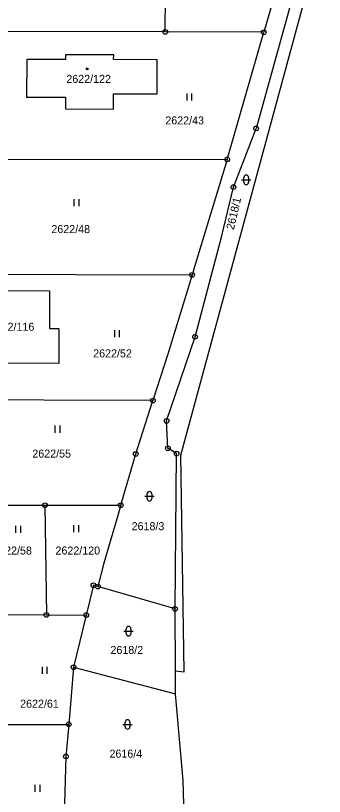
# Model space of a CAD drawing. Extents: x -736345 to -729997, y -1130177 to -1122501.
# Drawn here: x -734002.9 to -733937.3, y -1125902.8 to -1125737 of the extents above; entities that cross this region are included whole.
import ezdxf

# ---------------------------------------------------------------- set-up
doc = ezdxf.new("R2010")
doc.units = 0
for name, color, linetype in [('Vrstva 1', 7, 'Continuous'), ('Vrstva 18', 7, 'Continuous'), ('Vrstva 19', 7, 'Continuous'), ('Vrstva 25', 7, 'Continuous')]:
    doc.layers.add(name, color=color, linetype=linetype)

msp = doc.modelspace()

# ---------------------------------------------------------------- linework, layer by layer
at = {"layer": 'Vrstva 1'}
for points in [[(-733967.84, -1125830.3), (-733937.3, -1125717.93)], [(-733941.69, -1125724.33), (-733951.81, -1125760.94)], [(-733945.31, -1125723.55), (-733950.18, -1125740.48)], [(-733971.15, -1125740.43), (-733971.11, -1125732.43)], [(-733971.15, -1125740.43), (-734007.98, -1125740.37)], [(-733950.18, -1125740.48), (-733971.15, -1125740.43)], [(-733957.96, -1125767.5), (-733950.18, -1125740.48)], [(-734000.58, -1125746.26), (-734000.62, -1125754.25)], [(-733992.34, -1125746.28), (-734000.58, -1125746.26)], [(-733982.1, -1125745.31), (-733992.35, -1125745.29)], [(-733992.35, -1125745.29), (-733992.34, -1125746.28)], [(-733982.12, -1125746.3), (-733982.1, -1125745.31)], [(-733972.83, -1125746.32), (-733982.12, -1125746.3)], [(-733972.84, -1125753.59), (-733972.83, -1125746.32)], [(-734000.62, -1125754.25), (-733992.36, -1125754.26)], [(-733992.36, -1125754.26), (-733992.37, -1125756.78)], [(-733982.13, -1125756.8), (-733982.12, -1125753.57)], [(-733982.12, -1125753.57), (-733972.84, -1125753.59)], [(-733992.37, -1125756.78), (-733982.13, -1125756.8)], [(-733956.64, -1125773.39), (-733951.81, -1125760.94)], [(-734008.04, -1125767.45), (-733957.96, -1125767.5)], [(-733957.96, -1125767.5), (-733964.68, -1125789.64)], [(-733959.13, -1125783.71), (-733956.64, -1125773.39)], [(-733964.8, -1125805.19), (-733959.13, -1125783.71)], [(-733964.68, -1125789.64), (-733965.42, -1125792.05)], [(-734015.18, -1125791.87), (-733965.42, -1125792.05)], [(-733965.42, -1125792.05), (-733970.58, -1125808.86)], [(-734012.04, -1125795.38), (-733995.71, -1125795.44)], [(-733995.71, -1125795.44), (-733995.74, -1125803.44)], [(-733995.74, -1125803.44), (-733993.74, -1125803.45)], [(-733993.74, -1125803.45), (-733993.77, -1125810.83)], [(-733970.86, -1125823.07), (-733964.8, -1125805.19)], [(-733970.58, -1125808.86), (-733973.75, -1125818.73)], [(-733993.77, -1125810.83), (-734007.65, -1125810.78)], [(-733973.75, -1125818.73), (-734020.28, -1125818.61)], [(-733977.39, -1125830.07), (-733973.75, -1125818.73)], [(-733970.57, -1125828.85), (-733970.86, -1125823.07)], [(-733968.73, -1125830), (-733970.57, -1125828.85)], [(-733980.59, -1125840.98), (-733977.39, -1125830.07)], [(-733969.06, -1125863), (-733968.73, -1125830)], [(-733967.12, -1125876.33), (-733967.84, -1125830.3)], [(-734032.8, -1125840.94), (-733996.71, -1125840.98)], [(-733996.71, -1125840.98), (-733980.59, -1125840.98)], [(-733996.71, -1125840.98), (-733996.41, -1125864.26)], [(-733980.59, -1125840.98), (-733984.21, -1125853.3)], [(-733984.21, -1125853.3), (-733985.46, -1125858.24)], [(-733986.39, -1125857.97), (-733987.93, -1125864.29)], [(-733985.46, -1125858.24), (-733986.39, -1125857.97)], [(-733969.06, -1125863), (-733985.46, -1125858.24)], [(-734027.09, -1125864.2), (-733996.41, -1125864.26)], [(-733996.41, -1125864.26), (-733987.93, -1125864.29)], [(-733987.93, -1125864.29), (-733990.62, -1125875.38)], [(-733968.99, -1125876.17), (-733969.06, -1125863)], [(-733990.62, -1125875.38), (-733991.66, -1125887.51)], [(-733990.62, -1125875.38), (-733968.96, -1125881.05)], [(-733968.96, -1125881.05), (-733968.99, -1125876.17)], [(-733968.99, -1125876.17), (-733967.12, -1125876.33)], [(-733967.32, -1125899.43), (-733968.96, -1125881.05)], [(-734024.09, -1125887.55), (-733991.66, -1125887.51)], [(-733991.66, -1125887.51), (-733992.25, -1125894.34)], [(-733992.25, -1125894.34), (-733992.61, -1125906.94)], [(-733966.96, -1125912.05), (-733967.32, -1125899.43)]]:
    msp.add_lwpolyline(points, dxfattribs=at)
at = {"layer": 'Vrstva 25'}
for points in [[(-733966.487, -1125755.025), (-733966.487, -1125753.525)], [(-733965.453, -1125755.025), (-733965.453, -1125753.525)], [(-733954.42, -1125772.35), (-733954.42, -1125771.35)], [(-733953.42, -1125771.35), (-733953.42, -1125772.35)], [(-733954.92, -1125771.85), (-733952.92, -1125771.85)], [(-733990.497, -1125777.425), (-733990.497, -1125775.925)], [(-733989.463, -1125777.425), (-733989.463, -1125775.925)], [(-733981.877, -1125805.265), (-733981.877, -1125803.765)], [(-733980.843, -1125805.265), (-733980.843, -1125803.765)], [(-733994.537, -1125825.555), (-733994.537, -1125824.055)], [(-733993.503, -1125825.555), (-733993.503, -1125824.055)], [(-733975.5, -1125839.07), (-733973.5, -1125839.07)], [(-733975, -1125839.57), (-733975, -1125838.57)], [(-733974, -1125838.57), (-733974, -1125839.57)], [(-734002.887, -1125846.865), (-734002.887, -1125845.365)], [(-734002.887, -1125846.865), (-734002.887, -1125845.365)], [(-734001.853, -1125846.865), (-734001.853, -1125845.365)], [(-734001.853, -1125846.865), (-734001.853, -1125845.365)], [(-733990.567, -1125846.715), (-733990.567, -1125845.215)], [(-733989.533, -1125846.715), (-733989.533, -1125845.215)], [(-733979.94, -1125867.72), (-733977.94, -1125867.72)], [(-733979.44, -1125868.22), (-733979.44, -1125867.22)], [(-733978.44, -1125867.22), (-733978.44, -1125868.22)], [(-733997.237, -1125876.775), (-733997.237, -1125875.275)], [(-733996.203, -1125876.775), (-733996.203, -1125875.275)], [(-733980.14, -1125887.53), (-733978.14, -1125887.53)], [(-733979.64, -1125888.03), (-733979.64, -1125887.03)], [(-733978.64, -1125887.03), (-733978.64, -1125888.03)], [(-733998.757, -1125901.845), (-733998.757, -1125900.345)], [(-733997.723, -1125901.845), (-733997.723, -1125900.345)]]:
    msp.add_lwpolyline(points, dxfattribs=at)
for centre, radius in [((-733971.15, -1125740.43), 0.5), ((-733950.18, -1125740.48), 0.5), ((-733971.15, -1125740.43), 0.032), ((-733950.18, -1125740.48), 0.032), ((-733987.72, -1125748.27), 0.175), ((-733951.81, -1125760.94), 0.5), ((-733951.81, -1125760.94), 0.032), ((-733957.96, -1125767.5), 0.5), ((-733957.96, -1125767.5), 0.032), ((-733956.64, -1125773.39), 0.5), ((-733956.64, -1125773.39), 0.032), ((-733965.42, -1125792.05), 0.5), ((-733965.42, -1125792.05), 0.032), ((-733964.8, -1125805.19), 0.5), ((-733964.8, -1125805.19), 0.032), ((-733973.75, -1125818.73), 0.5), ((-733973.75, -1125818.73), 0.032), ((-733970.86, -1125823.07), 0.5), ((-733970.86, -1125823.07), 0.032), ((-733977.39, -1125830.07), 0.5), ((-733970.57, -1125828.85), 0.5), ((-733970.57, -1125828.85), 0.032), ((-733968.73, -1125830), 0.5), ((-733977.39, -1125830.07), 0.032), ((-733968.73, -1125830), 0.032), ((-733996.71, -1125840.98), 0.5), ((-733996.71, -1125840.98), 0.032), ((-733980.59, -1125840.98), 0.5), ((-733980.59, -1125840.98), 0.032), ((-733986.39, -1125857.97), 0.5), ((-733985.46, -1125858.24), 0.5), ((-733986.39, -1125857.97), 0.032), ((-733985.46, -1125858.24), 0.032), ((-733969.06, -1125863), 0.5), ((-733996.41, -1125864.26), 0.5), ((-733996.41, -1125864.26), 0.032), ((-733987.93, -1125864.29), 0.5), ((-733987.93, -1125864.29), 0.032), ((-733969.06, -1125863), 0.032), ((-733990.62, -1125875.38), 0.5), ((-733990.62, -1125875.38), 0.032), ((-733991.66, -1125887.51), 0.5), ((-733991.66, -1125887.51), 0.032), ((-733992.25, -1125894.34), 0.5), ((-733992.25, -1125894.34), 0.032)]:
    msp.add_circle(centre, radius, dxfattribs=at)
for centre, start, end in [((-733953.92, -1125771.35), 0.10099, 180.00143), ((-733953.92, -1125772.35), 180.10243, 0.00286), ((-733974.5, -1125838.57), 0.10099, 180.00143), ((-733974.5, -1125839.57), 180.10243, 0.00286), ((-733978.94, -1125867.22), 0.10099, 180.00143), ((-733978.94, -1125868.22), 180.10243, 0.00286), ((-733979.14, -1125887.03), 0.10099, 180.00143), ((-733979.14, -1125888.03), 180.10243, 0.00286)]:
    msp.add_arc(centre, 0.5, start, end, dxfattribs=at)

# ---------------------------------------------------------------- texts
at = {"layer": 'Vrstva 18'}
for s, p in [('2622/43', (-733971.12, -1125760.07)), ('2622/48', (-733995.34, -1125783.16)), ('2622/52', (-733986.45, -1125809.56)), ('2622/55', (-733999.39, -1125830.85)), ('2618/3', (-733978.28, -1125846.27)), ('2622/58', (-734007.7, -1125851.44)), ('2622/120', (-733994.469, -1125851.44)), ('2618/2', (-733982.78, -1125872.56)), ('2622/61', (-734001.98, -1125883.98)), ('2616/4', (-733982.99, -1125894.59))]:
    msp.add_text(s, height=1.7, dxfattribs=at).set_placement(p)
msp.add_text('2618/1', height=1.7, rotation=76.90061, dxfattribs=at).set_placement((-733956.559, -1125782.57))
at = {"layer": 'Vrstva 19'}
for s, p in [('2622/122', (-733992.16, -1125751.25)), ('2622/116', (-734008.45, -1125803.9))]:
    msp.add_text(s, height=1.7, dxfattribs=at).set_placement(p)

doc.saveas('drawing.dxf')
